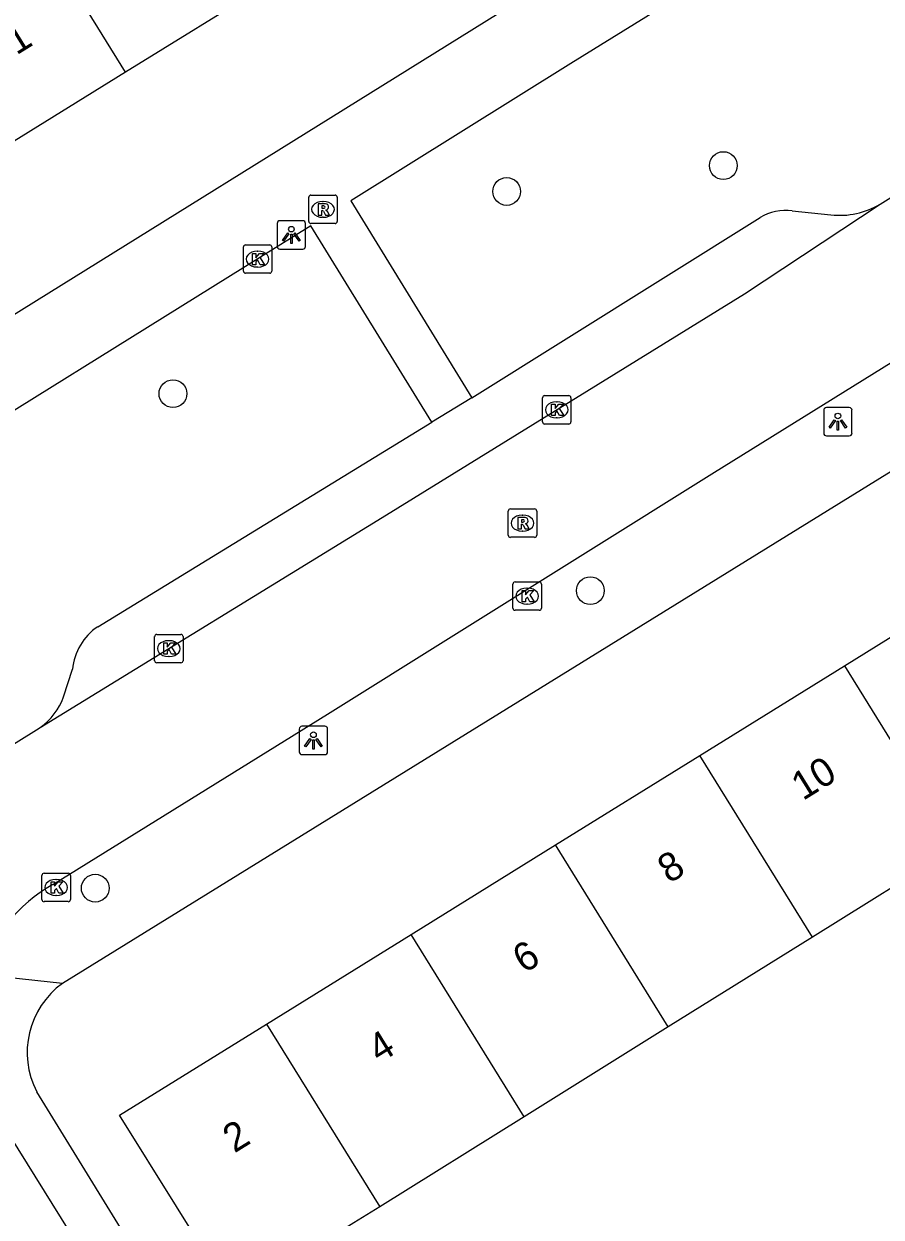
# Model space of a CAD drawing. Extents: x 160037 to 160839, y 385326 to 386441.
# Drawn here: x 160327.51 to 160357.7, y 386076.5 to 386118.52 of the extents above; entities that cross this region are included whole.
import ezdxf

# ---------------------------------------------------------------- set-up
doc = ezdxf.new("R2010")
doc.units = 0
for name, color, linetype in [('IMGEO_Boom', 7, 'Continuous'), ('IMGEO_Kolk', 7, 'Continuous'), ('IMGEO_Lichtpunt', 7, 'Continuous'), ('IMGEO_Pand', 7, 'Continuous'), ('IMGEO_Pand_nummerreeks', 7, 'Continuous'), ('IMGEO_Parkeervlak_open', 7, 'Continuous'), ('IMGEO_Rijbaan_lokaal_open', 7, 'Continuous'), ('IMGEO_Rioolput', 7, 'Continuous'), ('IMGEO_Voetpad_open', 7, 'Continuous')]:
    doc.layers.add(name, color=color, linetype=linetype)

msp = doc.modelspace()

# ---------------------------------------------------------------- linework, layer by layer
at = {"layer": 'IMGEO_Boom'}
for centre in [(160352.146, 386113.532), (160344.515, 386112.62), (160332.759, 386105.502), (160347.458, 386098.563), (160330.023, 386088.086)]:
    msp.add_circle(centre, 0.489, dxfattribs=at)
at = {"layer": 'IMGEO_Kolk'}
for p, q in [((160335.24, 386109.814), (160335.24, 386110.666)), ((160335.315, 386110.74), (160336.167, 386110.74)), ((160336.241, 386110.666), (160336.241, 386109.814)), ((160335.728, 386110.52), (160335.753, 386110.52)), ((160336.167, 386109.74), (160335.315, 386109.74)), ((160335.751, 386109.96), (160335.726, 386109.96)), ((160345.776, 386104.505), (160345.776, 386105.357)), ((160345.851, 386105.431), (160346.703, 386105.431)), ((160346.264, 386105.211), (160346.289, 386105.211)), ((160346.777, 386105.357), (160346.777, 386104.505)), ((160346.703, 386104.431), (160345.851, 386104.431)), ((160346.287, 386104.651), (160346.262, 386104.651)), ((160344.734, 386097.945), (160344.734, 386098.797)), ((160344.809, 386098.871), (160345.661, 386098.871)), ((160345.735, 386098.797), (160345.735, 386097.945)), ((160345.222, 386098.651), (160345.247, 386098.651)), ((160345.245, 386098.091), (160345.22, 386098.091)), ((160345.661, 386097.871), (160344.809, 386097.871)), ((160332.116, 386096.096), (160332.116, 386096.948)), ((160332.191, 386097.022), (160333.043, 386097.022)), ((160332.604, 386096.802), (160332.629, 386096.802)), ((160333.117, 386096.948), (160333.117, 386096.096)), ((160333.043, 386096.022), (160332.191, 386096.022)), ((160332.627, 386096.242), (160332.602, 386096.242)), ((160328.147, 386087.685), (160328.147, 386088.537)), ((160328.222, 386088.611), (160329.074, 386088.611)), ((160328.635, 386088.391), (160328.66, 386088.391)), ((160329.148, 386088.537), (160329.148, 386087.685)), ((160329.074, 386087.611), (160328.222, 386087.611)), ((160328.658, 386087.831), (160328.633, 386087.831))]:
    msp.add_line(p, q, dxfattribs=at)
for points in [[(160335.24, 386109.814), (160335.24, 386110.666)], [(160335.315, 386110.74), (160336.167, 386110.74)], [(160336.241, 386110.666), (160336.241, 386109.814)], [(160335.561, 386110.44), (160335.684, 386110.44), (160335.684, 386110.289), (160335.814, 386110.44), (160335.978, 386110.44), (160335.832, 386110.289), (160335.985, 386110.04), (160335.833, 386110.04), (160335.748, 386110.204), (160335.684, 386110.137), (160335.684, 386110.04), (160335.561, 386110.04), (160335.561, 386110.44)], [(160336.167, 386109.74), (160335.315, 386109.74)], [(160345.776, 386104.505), (160345.776, 386105.357)], [(160345.851, 386105.431), (160346.703, 386105.431)], [(160346.097, 386105.131), (160346.22, 386105.131), (160346.22, 386104.98), (160346.35, 386105.131), (160346.514, 386105.131), (160346.368, 386104.98), (160346.521, 386104.731), (160346.369, 386104.731), (160346.284, 386104.895), (160346.22, 386104.828), (160346.22, 386104.731), (160346.097, 386104.731), (160346.097, 386105.131)], [(160346.777, 386105.357), (160346.777, 386104.505)], [(160346.703, 386104.431), (160345.851, 386104.431)], [(160344.734, 386097.945), (160344.734, 386098.797)], [(160344.809, 386098.871), (160345.661, 386098.871)], [(160345.735, 386098.797), (160345.735, 386097.945)], [(160345.055, 386098.571), (160345.178, 386098.571), (160345.178, 386098.42), (160345.308, 386098.571), (160345.472, 386098.571), (160345.326, 386098.42), (160345.479, 386098.171), (160345.327, 386098.171), (160345.242, 386098.335), (160345.178, 386098.268), (160345.178, 386098.171), (160345.055, 386098.171), (160345.055, 386098.571)], [(160345.661, 386097.871), (160344.809, 386097.871)], [(160332.116, 386096.096), (160332.116, 386096.948)], [(160332.191, 386097.022), (160333.043, 386097.022)], [(160332.437, 386096.722), (160332.56, 386096.722), (160332.56, 386096.571), (160332.69, 386096.722), (160332.854, 386096.722), (160332.708, 386096.571), (160332.861, 386096.322), (160332.709, 386096.322), (160332.624, 386096.486), (160332.56, 386096.419), (160332.56, 386096.322), (160332.437, 386096.322), (160332.437, 386096.722)], [(160333.117, 386096.948), (160333.117, 386096.096)], [(160333.043, 386096.022), (160332.191, 386096.022)], [(160328.147, 386087.685), (160328.147, 386088.537)], [(160328.222, 386088.611), (160329.074, 386088.611)], [(160328.468, 386088.311), (160328.591, 386088.311), (160328.591, 386088.16), (160328.721, 386088.311), (160328.885, 386088.311), (160328.739, 386088.16), (160328.892, 386087.911), (160328.74, 386087.911), (160328.655, 386088.075), (160328.591, 386088.008), (160328.591, 386087.911), (160328.468, 386087.911), (160328.468, 386088.311)], [(160329.148, 386088.537), (160329.148, 386087.685)], [(160329.074, 386087.611), (160328.222, 386087.611)]]:
    msp.add_lwpolyline(points, dxfattribs=at)
for centre, start, end in [((160335.317, 386110.664), 91.552, 178.448), ((160335.317, 386110.664), 91.552, 178.448), ((160336.165, 386110.664), 1.552, 88.448), ((160336.165, 386110.664), 1.552, 88.448), ((160335.317, 386109.816), 181.552, 268.448), ((160335.317, 386109.816), 181.552, 268.448), ((160336.165, 386109.816), 271.552, 358.448), ((160336.165, 386109.816), 271.552, 358.448), ((160345.853, 386105.355), 91.552, 178.448), ((160345.853, 386105.355), 91.552, 178.448), ((160346.701, 386105.355), 1.552, 88.448), ((160346.701, 386105.355), 1.552, 88.448), ((160345.853, 386104.507), 181.552, 268.448), ((160345.853, 386104.507), 181.552, 268.448), ((160346.701, 386104.507), 271.552, 358.448), ((160346.701, 386104.507), 271.552, 358.448), ((160344.811, 386098.795), 91.552, 178.448), ((160344.811, 386098.795), 91.552, 178.448), ((160345.659, 386098.795), 1.552, 88.448), ((160345.659, 386098.795), 1.552, 88.448), ((160344.811, 386097.947), 181.552, 268.448), ((160344.811, 386097.947), 181.552, 268.448), ((160345.659, 386097.947), 271.552, 358.448), ((160345.659, 386097.947), 271.552, 358.448), ((160332.193, 386096.946), 91.552, 178.448), ((160332.193, 386096.946), 91.552, 178.448), ((160333.041, 386096.946), 1.552, 88.448), ((160333.041, 386096.946), 1.552, 88.448), ((160332.193, 386096.098), 181.552, 268.448), ((160332.193, 386096.098), 181.552, 268.448), ((160333.041, 386096.098), 271.552, 358.448), ((160333.041, 386096.098), 271.552, 358.448), ((160328.224, 386088.535), 91.552, 178.448), ((160328.224, 386088.535), 91.552, 178.448), ((160329.072, 386088.535), 1.552, 88.448), ((160329.072, 386088.535), 1.552, 88.448), ((160328.224, 386087.687), 181.552, 268.448), ((160328.224, 386087.687), 181.552, 268.448), ((160329.072, 386087.687), 271.552, 358.448), ((160329.072, 386087.687), 271.552, 358.448)]:
    msp.add_arc(centre, 0.0765, start, end, dxfattribs=at)
for centre, major_axis, ratio, start_param, end_param in [((160335.727, 386110.24), (-0.387, 0.002), 0.722429, 4.712389, 7.853982), ((160335.752, 386110.24), (-0.39, 0.002), 0.717154, 1.570796, 4.712389), ((160346.263, 386104.931), (-0.387, 0.002), 0.722429, 4.712389, 7.853982), ((160346.288, 386104.931), (-0.39, 0.002), 0.717154, 1.570796, 4.712389), ((160345.221, 386098.371), (-0.387, 0.002), 0.722429, 4.712389, 7.853982), ((160345.246, 386098.371), (-0.39, 0.002), 0.717154, 1.570796, 4.712389), ((160332.603, 386096.522), (-0.387, 0.002), 0.722429, 4.712389, 7.853982), ((160332.628, 386096.522), (-0.39, 0.002), 0.717154, 1.570796, 4.712389), ((160328.634, 386088.111), (-0.387, 0.002), 0.722429, 4.712389, 7.853982), ((160328.659, 386088.111), (-0.39, 0.002), 0.717154, 1.570796, 4.712389)]:
    msp.add_ellipse(centre, major_axis=major_axis, ratio=ratio, start_param=start_param, end_param=end_param, dxfattribs=at)
at = {"layer": 'IMGEO_Lichtpunt'}
for p, q in [((160336.432, 386111.495), (160336.432, 386110.688)), ((160336.432, 386111.495), (160336.432, 386110.688)), ((160337.334, 386111.59), (160336.526, 386111.59)), ((160337.334, 386111.59), (160336.526, 386111.59)), ((160337.428, 386110.688), (160337.428, 386111.495)), ((160337.428, 386110.688), (160337.428, 386111.495)), ((160336.526, 386110.594), (160337.334, 386110.594)), ((160336.526, 386110.594), (160337.334, 386110.594)), ((160355.679, 386104.916), (160355.679, 386104.109)), ((160355.679, 386104.916), (160355.679, 386104.109)), ((160356.581, 386105.011), (160355.773, 386105.011)), ((160356.581, 386105.011), (160355.773, 386105.011)), ((160356.675, 386104.109), (160356.675, 386104.916)), ((160356.675, 386104.109), (160356.675, 386104.916)), ((160355.773, 386104.015), (160356.581, 386104.015)), ((160355.773, 386104.015), (160356.581, 386104.015)), ((160338.112, 386093.786), (160337.304, 386093.786)), ((160338.112, 386093.786), (160337.304, 386093.786)), ((160337.21, 386093.691), (160337.21, 386092.884)), ((160337.21, 386093.691), (160337.21, 386092.884)), ((160338.206, 386092.884), (160338.206, 386093.691)), ((160338.206, 386092.884), (160338.206, 386093.691)), ((160337.304, 386092.79), (160338.112, 386092.79)), ((160337.304, 386092.79), (160338.112, 386092.79))]:
    msp.add_line(p, q, dxfattribs=at)
for points in [[(160336.806, 386111.159), (160336.845, 386111.131), (160336.657, 386110.869), (160336.619, 386110.896), (160336.806, 386111.159)], [(160336.908, 386111.111), (160336.955, 386111.111), (160336.955, 386110.789), (160336.908, 386110.789), (160336.908, 386111.111)], [(160337.018, 386111.131), (160337.056, 386111.158), (160337.243, 386110.896), (160337.204, 386110.868), (160337.018, 386111.131)], [(160356.053, 386104.58), (160356.092, 386104.552), (160355.904, 386104.29), (160355.866, 386104.317), (160356.053, 386104.58)], [(160356.155, 386104.532), (160356.202, 386104.532), (160356.202, 386104.21), (160356.155, 386104.21), (160356.155, 386104.532)], [(160356.265, 386104.552), (160356.303, 386104.579), (160356.49, 386104.317), (160356.451, 386104.289), (160356.265, 386104.552)], [(160337.584, 386093.355), (160337.623, 386093.327), (160337.435, 386093.065), (160337.397, 386093.092), (160337.584, 386093.355)], [(160337.796, 386093.327), (160337.834, 386093.354), (160338.021, 386093.092), (160337.982, 386093.064), (160337.796, 386093.327)], [(160337.686, 386093.307), (160337.733, 386093.307), (160337.733, 386092.985), (160337.686, 386092.985), (160337.686, 386093.307)]]:
    msp.add_lwpolyline(points, dxfattribs=at)
for centre in [(160336.931, 386111.293), (160356.178, 386104.714), (160337.709, 386093.489)]:
    msp.add_circle(centre, 0.0994, dxfattribs=at)
for centre, start, end in [((160336.526, 386111.495), 90, 180), ((160336.526, 386111.495), 90, 180), ((160337.334, 386111.495), 0, 90), ((160337.334, 386111.495), 0, 90), ((160336.526, 386110.688), 180, 270), ((160336.526, 386110.688), 180, 270), ((160337.334, 386110.688), 270, 0), ((160337.334, 386110.688), 270, 360), ((160355.773, 386104.916), 90, 180), ((160355.773, 386104.916), 90, 180), ((160356.581, 386104.916), 0, 90), ((160356.581, 386104.916), 0, 90), ((160355.773, 386104.109), 180, 270), ((160355.773, 386104.109), 180, 270), ((160356.581, 386104.109), 270, 0), ((160356.581, 386104.109), 270, 360), ((160337.304, 386093.691), 90, 180), ((160337.304, 386093.691), 90, 180), ((160338.112, 386093.691), 0, 90), ((160338.112, 386093.691), 0, 90), ((160337.304, 386092.884), 180, 270), ((160337.304, 386092.884), 180, 270), ((160338.112, 386092.884), 270, 0), ((160338.112, 386092.884), 270, 360)]:
    msp.add_arc(centre, 0.0946, start, end, dxfattribs=at)
at = {"layer": 'IMGEO_Pand'}
for points in [[(160331.09, 386116.819), (160327.585, 386122.484)], [(160336.192, 386119.976), (160331.09, 386116.819)], [(160331.09, 386116.819), (160325.988, 386113.663)], [(160356.407, 386095.915), (160361.494, 386099.068)], [(160351.32, 386092.762), (160356.407, 386095.915)], [(160356.407, 386095.915), (160360.365, 386089.53)], [(160346.232, 386089.608), (160351.32, 386092.762)], [(160355.285, 386086.365), (160351.32, 386092.762)], [(160341.145, 386086.455), (160346.232, 386089.608)], [(160350.205, 386083.2), (160346.232, 386089.608)], [(160360.365, 386089.53), (160355.285, 386086.365)], [(160336.058, 386083.302), (160341.145, 386086.455)], [(160345.125, 386080.035), (160341.145, 386086.455)], [(160355.285, 386086.365), (160350.205, 386083.2)], [(160340.046, 386076.87), (160339.132, 386076.301), (160334.888, 386073.656), (160330.88, 386080.092), (160336.058, 386083.302)], [(160336.058, 386083.302), (160340.046, 386076.87)], [(160350.205, 386083.2), (160345.125, 386080.035)], [(160345.125, 386080.035), (160340.046, 386076.87)]]:
    msp.add_lwpolyline(points, dxfattribs=at)
at = {"layer": 'IMGEO_Parkeervlak_open'}
for points in [[(160354.569, 386111.94), (160355.933, 386111.798)], [(160343.284, 386105.352), (160353.439, 386111.699)], [(160330.11, 386097.294), (160341.88, 386104.496)], [(160328.91, 386094.823), (160329.219, 386095.796)]]:
    msp.add_lwpolyline(points, dxfattribs=at)
for centre, radius, start, end in [((160354.351, 386110.195), 1.759, 82.8665, 121.2122), ((160356.251, 386114.513), 2.733, 263.3115, 301.1714), ((160331.279, 386095.585), 2.07, 124.3643, 174.1479), ((160326.74, 386095.623), 2.313, 305.5928, 339.7738)]:
    msp.add_arc(centre, radius, start, end, dxfattribs=at)
at = {"layer": 'IMGEO_Rijbaan_lokaal_open'}
for points in [[(160357.666, 386112.174), (160361.319, 386114.457)], [(160328.086, 386093.742), (160340.284, 386101.231), (160352.894, 386109.013), (160357.666, 386112.174)], [(160328.527, 386088.217), (160338.199, 386094.215), (160351.734, 386102.674), (160364.898, 386110.85)], [(160326.17, 386092.56), (160327.96, 386093.66), (160328.086, 386093.742)], [(160326.703, 386079.873), (160330.953, 386073.039)]]:
    msp.add_lwpolyline(points, dxfattribs=at)
msp.add_arc((160331.405, 386083.214), 5.772, 119.9097, 161.5135, dxfattribs=at)
at = {"layer": 'IMGEO_Rioolput'}
for p, q in [((160337.543, 386111.564), (160337.543, 386112.416)), ((160337.618, 386112.49), (160338.47, 386112.49)), ((160338.031, 386112.27), (160338.056, 386112.27)), ((160338.544, 386112.416), (160338.544, 386111.564)), ((160338.47, 386111.49), (160337.618, 386111.49)), ((160338.054, 386111.71), (160338.029, 386111.71)), ((160344.57, 386100.515), (160344.57, 386101.367)), ((160344.645, 386101.441), (160345.497, 386101.441)), ((160345.571, 386101.367), (160345.571, 386100.515)), ((160345.058, 386101.221), (160345.083, 386101.221)), ((160345.081, 386100.661), (160345.056, 386100.661)), ((160345.497, 386100.441), (160344.645, 386100.441))]:
    msp.add_line(p, q, dxfattribs=at)
for points in [[(160337.543, 386111.564), (160337.543, 386112.416)], [(160337.618, 386112.49), (160338.47, 386112.49)], [(160338.544, 386112.416), (160338.544, 386111.564)], [(160338.132, 386112.188), (160337.88, 386112.19), (160337.88, 386111.79)], [(160337.88, 386111.79), (160338.004, 386111.79), (160338.004, 386111.952), (160338.015, 386111.952)], [(160338.058, 386112.109), (160338.004, 386112.109), (160338.004, 386112.028)], [(160338.004, 386112.028), (160338.056, 386112.028)], [(160338.062, 386111.923), (160338.133, 386111.79), (160338.273, 386111.79), (160338.208, 386111.916)], [(160338.47, 386111.49), (160337.618, 386111.49)], [(160344.57, 386100.515), (160344.57, 386101.367)], [(160344.645, 386101.441), (160345.497, 386101.441)], [(160345.571, 386101.367), (160345.571, 386100.515)], [(160345.159, 386101.139), (160344.907, 386101.141), (160344.907, 386100.741)], [(160344.907, 386100.741), (160345.031, 386100.741), (160345.031, 386100.903), (160345.042, 386100.903)], [(160345.085, 386101.06), (160345.031, 386101.06), (160345.031, 386100.979)], [(160345.031, 386100.979), (160345.083, 386100.979)], [(160345.089, 386100.874), (160345.16, 386100.741), (160345.3, 386100.741), (160345.235, 386100.867)], [(160345.497, 386100.441), (160344.645, 386100.441)]]:
    msp.add_lwpolyline(points, dxfattribs=at)
for centre, radius, start, end in [((160337.62, 386112.414), 0.0765, 91.552, 178.448), ((160337.62, 386112.414), 0.0765, 91.552, 178.448), ((160338.468, 386112.414), 0.0765, 1.552, 88.448), ((160338.468, 386112.414), 0.0765, 1.552, 88.448), ((160338.014, 386111.899), 0.0533, 26.0293, 88.6989), ((160338.04, 386112.217), 0.19, 274.7715, 282.9687), ((160338.064, 386112.013), 0.0964, 77.0061, 93.1865), ((160338.078, 386112.07), 0.0378, 276.6634, 79.6772), ((160338.131, 386112.078), 0.109, 350.3612, 89.416), ((160338.129, 386112.078), 0.112, 277.5842, 350.9817), ((160338.113, 386111.863), 0.108, 29.5134, 73.7905), ((160337.62, 386111.566), 0.0765, 181.552, 268.448), ((160337.62, 386111.566), 0.0765, 181.552, 268.448), ((160338.468, 386111.566), 0.0765, 271.552, 358.448), ((160338.468, 386111.566), 0.0765, 271.552, 358.448), ((160344.647, 386101.365), 0.0765, 91.552, 178.448), ((160344.647, 386101.365), 0.0765, 91.552, 178.448), ((160345.495, 386101.365), 0.0765, 1.552, 88.448), ((160345.495, 386101.365), 0.0765, 1.552, 88.448), ((160345.041, 386100.85), 0.0533, 26.0293, 88.6989), ((160345.067, 386101.168), 0.19, 274.7715, 282.9687), ((160345.091, 386100.964), 0.0964, 77.0061, 93.1865), ((160345.105, 386101.021), 0.0378, 276.6634, 79.6772), ((160345.158, 386101.029), 0.109, 350.3612, 89.416), ((160345.156, 386101.029), 0.112, 277.5842, 350.9817), ((160345.14, 386100.814), 0.108, 29.5134, 73.7905), ((160344.647, 386100.517), 0.0765, 181.552, 268.448), ((160344.647, 386100.517), 0.0765, 181.552, 268.448), ((160345.495, 386100.517), 0.0765, 271.552, 358.448), ((160345.495, 386100.517), 0.0765, 271.552, 358.448)]:
    msp.add_arc(centre, radius, start, end, dxfattribs=at)
for centre, major_axis, ratio, start_param, end_param in [((160338.03, 386111.99), (-0.387, 0.002), 0.722429, 4.712389, 7.853982), ((160338.055, 386111.99), (-0.39, 0.002), 0.717154, 1.570796, 4.712389), ((160345.057, 386100.941), (-0.387, 0.002), 0.722429, 4.712389, 7.853982), ((160345.082, 386100.941), (-0.39, 0.002), 0.717154, 1.570796, 4.712389)]:
    msp.add_ellipse(centre, major_axis=major_axis, ratio=ratio, start_param=start_param, end_param=end_param, dxfattribs=at)
at = {"layer": 'IMGEO_Voetpad_open'}
for points in [[(160306.39, 386097.366), (160312.51, 386101.101), (160313.388, 386099.731), (160355.583, 386125.97), (160356.119, 386126.467)], [(160361.114, 386125.995), (160346.775, 386117.126), (160339.026, 386112.29), (160343.284, 386105.352)], [(160377.382, 386114.693), (160328.868, 386084.732)], [(160341.88, 386104.496), (160337.622, 386111.408), (160320.972, 386101.06), (160326.17, 386092.56)], [(160343.284, 386105.352), (160341.88, 386104.496)], [(160328.868, 386084.732), (160325.931, 386085.044)], [(160340.233, 386065.107), (160336.764, 386070.723), (160335.878, 386071.475), (160333.192, 386073.046), (160332.134, 386074.146), (160327.964, 386080.916)]]:
    msp.add_lwpolyline(points, dxfattribs=at)
msp.add_arc((160330.633, 386082.299), 3.006, 125.9525, 207.3924, dxfattribs=at)

# ---------------------------------------------------------------- texts
at = {"layer": 'IMGEO_Pand_nummerreeks'}
for s, rotation, p in [('31', 31.746, (160326.615, 386117.014)), ('10', 31.7927, (160354.947, 386091.151)), ('8', 31.7927, (160350.236, 386088.231)), ('6', 31.7927, (160345.13, 386085.066)), ('4', 31.7927, (160340.028, 386081.903)), ('2', 31.7927, (160334.923, 386078.74))]:
    msp.add_text(s, height=1, rotation=rotation, dxfattribs=at).set_placement(p)

doc.saveas('drawing.dxf')
